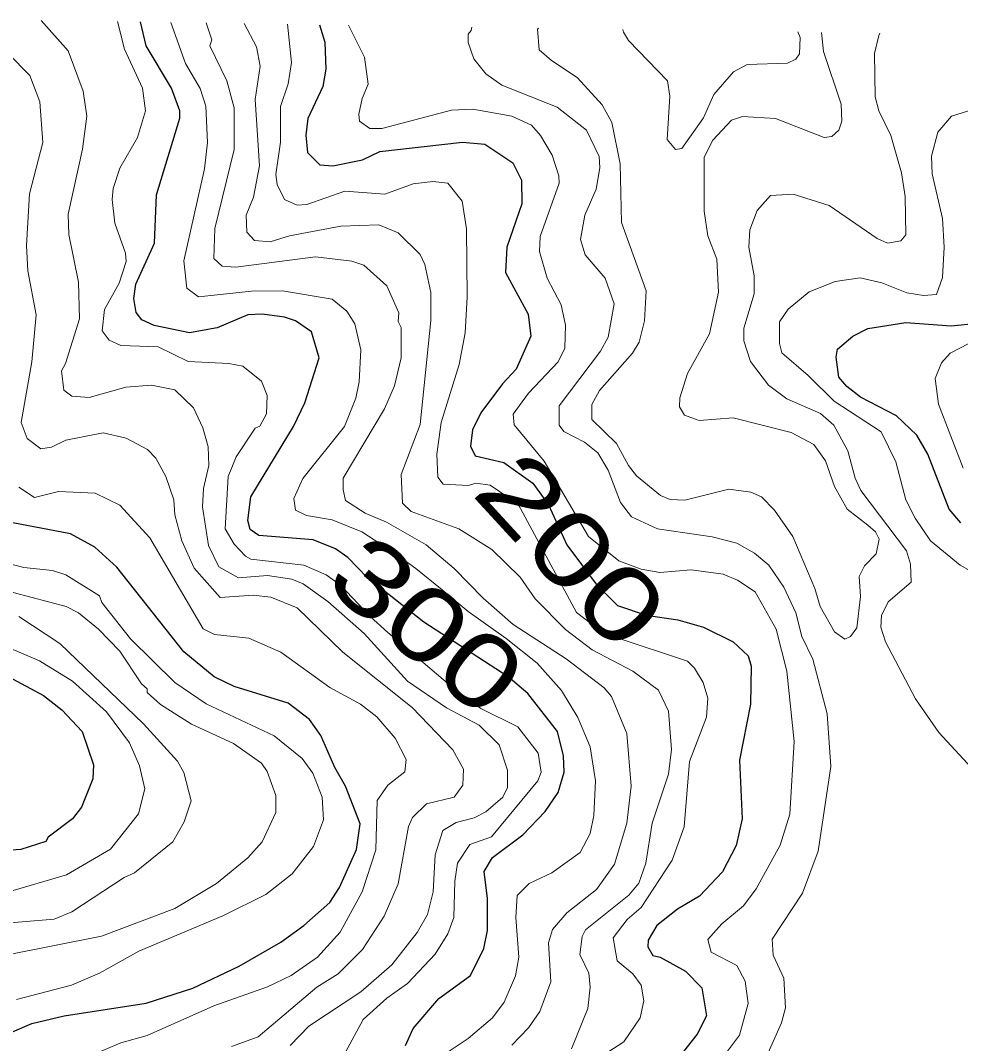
# Model space of a CAD drawing. Extents: x 673.3 to 698.5, y 6984.3 to 7012.3.
# Drawn here: x 690.902 to 691.93, y 7010.949 to 7012.068 of the extents above; entities that cross this region are included whole.
import ezdxf
from ezdxf.enums import TextEntityAlignment as Align

# ---------------------------------------------------------------- set-up
doc = ezdxf.new("R2010")
doc.units = 0
doc.header["$LTSCALE"] = 0.032
doc.layers.add('1', color=7, linetype='Continuous', lineweight=25)
doc.layers.add('2', color=7, linetype='Continuous', lineweight=13)
doc.layers.add('61', color=7, linetype='Continuous')

msp = doc.modelspace()

# ---------------------------------------------------------------- linework, layer by layer
at = {"layer": '1'}
for points in [[(691.3237, 7010.9471), (691.3319, 7010.9658), (691.3598, 7010.9985), (691.3946, 7011.0236), (691.4091, 7011.053), (691.4131, 7011.0727), (691.4132, 7011.1076), (691.4095, 7011.1374), (691.4188, 7011.1527), (691.4517, 7011.1774), (691.4763, 7011.2028), (691.4905, 7011.2237), (691.497, 7011.246), (691.4962, 7011.2637), (691.4898, 7011.2902), (691.4573, 7011.3318), (691.4357, 7011.3502), (691.3437, 7011.4097), (691.2817, 7011.4587), (691.2606, 7011.4804), (691.247, 7011.4899), (691.2226, 7011.4997), (691.163, 7011.5045), (691.1538, 7011.5112), (691.151, 7011.5209), (691.1543, 7011.5469), (691.2011, 7011.6237), (691.2135, 7011.6494), (691.2291, 7011.6986), (691.2206, 7011.7273), (691.2033, 7011.7391), (691.1911, 7011.7433), (691.1669, 7011.7464), (691.151, 7011.7457), (691.1176, 7011.7315), (691.0872, 7011.7262), (691.0486, 7011.7342), (691.0354, 7011.7401), (691.0289, 7011.7482), (691.0263, 7011.7635), (691.0287, 7011.7792), (691.0491, 7011.8239), (691.0513, 7011.877), (691.0769, 7011.9606), (691.0768, 7011.9688), (691.0678, 7011.9936), (691.0398, 7012.0399), (691.0339, 7012.0659)], [(691.2296, 7012.0629), (691.2355, 7012.0436), (691.2364, 7012.0141), (691.2331, 7011.9954), (691.2169, 7011.9604), (691.2145, 7011.9421), (691.2164, 7011.923), (691.2297, 7011.9097), (691.244, 7011.9087), (691.2766, 7011.9153), (691.2954, 7011.9241), (691.3858, 7011.9346), (691.4102, 7011.9323), (691.4408, 7011.9118), (691.4503, 7011.893), (691.4506, 7011.867), (691.4345, 7011.8198), (691.4328, 7011.7921), (691.4577, 7011.7464), (691.4604, 7011.7223), (691.4446, 7011.6863), (691.4295, 7011.6705), (691.406, 7011.6385), (691.3969, 7011.62), (691.3946, 7011.6022), (691.3996, 7011.5917), (691.4311, 7011.5844), (691.4627, 7011.5616), (691.4798, 7011.538), (691.5001, 7011.4943), (691.532, 7011.4512), (691.5553, 7011.428), (691.5867, 7011.4175), (691.6212, 7011.4123), (691.6495, 7011.4042), (691.6819, 7011.3882), (691.6983, 7011.3732), (691.7015, 7011.3617), (691.7008, 7011.3203), (691.6886, 7011.2591), (691.6917, 7011.1949), (691.685, 7011.1656), (691.6701, 7011.1371), (691.645, 7011.1104), (691.6211, 7011.096), (691.5983, 7011.0781), (691.589, 7011.0623), (691.5885, 7011.0549), (691.594, 7011.0456), (691.6021, 7011.0437), (691.6296, 7011.0284), (691.6477, 7011.0103), (691.6526, 7010.9794), (691.6424, 7010.9596), (691.6275, 7010.9405)], [(691.9306, 7011.5183), (691.918, 7011.5334), (691.8948, 7011.5936), (691.8828, 7011.6141), (691.8605, 7011.6355), (691.8209, 7011.6558), (691.806, 7011.6673), (691.7973, 7011.6775), (691.7944, 7011.6994), (691.796, 7011.7082), (691.8125, 7011.7225), (691.829, 7011.7309), (691.8705, 7011.7375), (691.9201, 7011.7337), (691.949, 7011.7368)], [(690.8937, 7010.9621), (690.9151, 7010.9713), (690.9503, 7010.9794), (691.0399, 7010.9935), (691.091, 7011.0096), (691.1416, 7011.0338), (691.1871, 7011.0602), (691.2123, 7011.0783), (691.2407, 7011.1034), (691.2513, 7011.1197), (691.2699, 7011.1613), (691.2739, 7011.1895), (691.2579, 7011.2304), (691.2461, 7011.2509), (691.2309, 7011.2861), (691.2185, 7011.3035), (691.1952, 7011.3213), (691.1363, 7011.3394), (691.1144, 7011.35), (691.0812, 7011.3774), (691.008, 7011.4699), (690.9838, 7011.4918), (690.9574, 7011.5065), (690.894, 7011.5183)], [(690.889, 7011.3506), (690.9276, 7011.3297), (690.9476, 7011.3139), (690.9701, 7011.2904), (690.9824, 7011.2538), (690.9815, 7011.2384), (690.9694, 7011.2077), (690.9593, 7011.195), (690.9328, 7011.1748), (690.9301, 7011.17), (690.9029, 7011.1614), (690.8766, 7011.1594)]]:
    msp.add_lwpolyline(points, dxfattribs=at)
at = {"layer": '2'}
for points in [[(691.1973, 7010.947), (691.218, 7010.9681), (691.2747, 7011.0056), (691.3087, 7011.0353), (691.3363, 7011.0706), (691.3477, 7011.0904), (691.3537, 7011.1152), (691.3558, 7011.1556), (691.3645, 7011.182), (691.379, 7011.191), (691.3985, 7011.196), (691.4113, 7011.2024), (691.43, 7011.2185), (691.4352, 7011.2291), (691.435, 7011.2479), (691.4261, 7011.2758), (691.404, 7011.2971), (691.3685, 7011.3161), (691.3257, 7011.3454), (691.2784, 7011.3975), (691.2387, 7011.4323), (691.2115, 7011.4516), (691.1993, 7011.4567), (691.1726, 7011.4607), (691.1408, 7011.4584), (691.1193, 7011.4704), (691.1081, 7011.4935), (691.1016, 7011.536), (691.1027, 7011.5559), (691.1086, 7011.5812), (691.1076, 7011.6013), (691.1021, 7011.6223), (691.0917, 7011.6442), (691.0713, 7011.6636), (691.0457, 7011.669), (691.0177, 7011.6668), (690.9777, 7011.6554), (690.9588, 7011.657), (690.9499, 7011.6634), (690.9474, 7011.6844), (690.9519, 7011.6924), (690.9669, 7011.7412), (690.9661, 7011.7813), (690.9554, 7011.8336), (690.9547, 7011.8556), (690.9702, 7011.9268), (690.975, 7011.9629), (690.9709, 7011.9903), (690.9545, 7012.0342), (690.925, 7012.0675)], [(691.0086, 7012.0662), (691.0164, 7012.0362), (691.0361, 7011.9936), (691.0393, 7011.9688), (691.0306, 7011.9396), (691.0111, 7011.9059), (691.004, 7011.8837), (691.0028, 7011.8718), (691.0057, 7011.846), (691.0172, 7011.8131), (691.0181, 7011.8039), (691.0103, 7011.7805), (690.9945, 7011.7515), (690.9917, 7011.7283), (690.9995, 7011.718), (691.0121, 7011.7123), (691.053, 7011.7106), (691.0858, 7011.6947), (691.1304, 7011.6927), (691.1455, 7011.6897), (691.1661, 7011.6734), (691.1721, 7011.6575), (691.1714, 7011.6377), (691.1644, 7011.624), (691.159, 7011.6217), (691.1384, 7011.5905), (691.1297, 7011.5689), (691.1265, 7011.5118), (691.1361, 7011.4952), (691.1484, 7011.4818), (691.1544, 7011.4785), (691.2125, 7011.4721), (691.2368, 7011.4617), (691.2524, 7011.4503), (691.2849, 7011.4159), (691.3042, 7011.3986), (691.3768, 7011.337), (691.4059, 7011.3154), (691.4463, 7011.2954), (691.4687, 7011.2666), (691.4717, 7011.2458), (691.4683, 7011.2365), (691.4174, 7011.1751), (691.3939, 7011.1667), (691.3804, 7011.1465), (691.3775, 7011.1268), (691.3765, 7011.0871), (691.3697, 7011.0692), (691.3559, 7011.0468), (691.3257, 7011.0148), (691.303, 7010.9988), (691.2773, 7010.9754), (691.2578, 7010.9398)], [(691.3921, 7011.4215), (691.3638, 7011.445), (691.3349, 7011.4683), (691.31, 7011.4863), (691.2758, 7011.5086), (691.2435, 7011.5218), (691.2151, 7011.5265), (691.2032, 7011.5323), (691.2015, 7011.5451), (691.2114, 7011.5667), (691.2568, 7011.6236), (691.2691, 7011.6548), (691.273, 7011.6725), (691.2747, 7011.7076), (691.2682, 7011.7359), (691.2593, 7011.7496), (691.2432, 7011.763), (691.1889, 7011.7718), (691.1552, 7011.7717), (691.0973, 7011.7653), (691.0843, 7011.775), (691.081, 7011.8046), (691.1037, 7011.9053), (691.1069, 7011.934), (691.1052, 7011.9739), (691.0989, 7011.993), (691.083, 7012.0204), (691.0671, 7012.0654)], [(691.1057, 7012.0648), (691.1116, 7012.0465), (691.1096, 7012.0398), (691.1281, 7012.0014), (691.1363, 7011.972), (691.1362, 7011.9263), (691.1151, 7011.8402), (691.1138, 7011.8072), (691.1231, 7011.7988), (691.1379, 7011.7978), (691.2253, 7011.8091), (691.2647, 7011.8044), (691.2781, 7011.8001), (691.303, 7011.7776), (691.3161, 7011.748), (691.3155, 7011.7385), (691.3188, 7011.7318), (691.3187, 7011.6986), (691.3114, 7011.668), (691.3006, 7011.6429), (691.2555, 7011.5671), (691.2552, 7011.5545), (691.2581, 7011.5428), (691.2796, 7011.529), (691.3027, 7011.5192), (691.3462, 7011.4942), (691.3768, 7011.4686), (691.4085, 7011.436), (691.4414, 7011.4071), (691.4993, 7011.3696), (691.5407, 7011.3381), (691.5488, 7011.3285), (691.5654, 7011.288), (691.5703, 7011.2304), (691.5654, 7011.1903), (691.5522, 7011.1453), (691.5325, 7011.1175), (691.4998, 7011.0921), (691.4841, 7011.0738), (691.4799, 7011.0594), (691.4824, 7011.0166), (691.4705, 7010.9844), (691.4579, 7010.9665), (691.4397, 7010.9473)], [(691.449, 7011.459), (691.4178, 7011.4891), (691.3819, 7011.5117), (691.3296, 7011.5307), (691.3203, 7011.54), (691.3188, 7011.5711), (691.3395, 7011.6257), (691.3513, 7011.7396), (691.3512, 7011.7701), (691.3448, 7011.8008), (691.3397, 7011.8117), (691.3154, 7011.8352), (691.2943, 7011.8442), (691.253, 7011.8428), (691.1968, 7011.8321), (691.1757, 7011.8256), (691.1585, 7011.8271), (691.1502, 7011.8362), (691.1494, 7011.8547), (691.1574, 7011.8744), (691.1639, 7011.9087), (691.159, 7011.9812), (691.1647, 7012.0174), (691.1607, 7012.0386), (691.1473, 7012.0641)], [(691.4985, 7010.91), (691.5624, 7010.9512), (691.5801, 7010.9773), (691.5842, 7010.996), (691.5811, 7011.0129), (691.5721, 7011.0256), (691.555, 7011.0396), (691.5506, 7011.0648), (691.5658, 7011.0848), (691.5814, 7011.0981), (691.6152, 7011.1498), (691.6282, 7011.186), (691.6339, 7011.2574), (691.6525, 7011.306), (691.6543, 7011.3269), (691.6491, 7011.3438), (691.6397, 7011.3595), (691.6319, 7011.3671), (691.5527, 7011.3933), (691.5271, 7011.4075), (691.5105, 7011.4203), (691.4466, 7011.5389), (691.4161, 7011.5596), (691.4005, 7011.5617), (691.3925, 7011.5591), (691.3647, 7011.5608), (691.359, 7011.5683), (691.3578, 7011.5933), (691.3626, 7011.6282), (691.3821, 7011.6913), (691.3887, 7011.726), (691.3911, 7011.7649), (691.3903, 7011.8396), (691.3854, 7011.8701), (691.3697, 7011.8898), (691.3534, 7011.8914), (691.3318, 7011.889), (691.3011, 7011.8777), (691.2572, 7011.8808), (691.2155, 7011.8662), (691.2051, 7011.8655), (691.1911, 7011.8719), (691.1832, 7011.8881), (691.1818, 7011.899), (691.1867, 7011.9346), (691.1869, 7011.9733), (691.1954, 7011.9984), (691.1989, 7012.0214), (691.1946, 7012.0634)], [(691.2612, 7012.0624), (691.2787, 7012.0273), (691.2828, 7011.9977), (691.276, 7011.9823), (691.2724, 7011.9651), (691.2734, 7011.9573), (691.2844, 7011.9495), (691.2978, 7011.9493), (691.3739, 7011.9696), (691.3972, 7011.9704), (691.4398, 7011.9629), (691.4613, 7011.9532), (691.4713, 7011.9419), (691.4839, 7011.9203), (691.4912, 7011.8978), (691.4914, 7011.8895), (691.4708, 7011.8314), (691.4702, 7011.8149), (691.4786, 7011.7859), (691.4939, 7011.7565), (691.4986, 7011.7346), (691.4979, 7011.7093), (691.4906, 7011.6945), (691.458, 7011.6602), (691.4412, 7011.637), (691.4424, 7011.6256), (691.4752, 7011.5859), (691.5238, 7011.5033), (691.5567, 7011.4767), (691.5812, 7011.4679), (691.6015, 7011.464), (691.6359, 7011.4672), (691.6708, 7011.4622), (691.6866, 7011.4559), (691.7057, 7011.4431), (691.729, 7011.4023), (691.7405, 7011.3564), (691.7487, 7011.2795), (691.7438, 7011.2001), (691.7333, 7011.1662), (691.707, 7011.1184), (691.6931, 7011.0997), (691.6695, 7011.0801), (691.6543, 7011.0629), (691.6578, 7011.0493), (691.686, 7011.0345), (691.695, 7011.0173), (691.6982, 7010.993), (691.6888, 7010.9584), (691.6594, 7010.919)], [(691.5338, 7011.5948), (691.5191, 7011.6064), (691.4967, 7011.6183), (691.4915, 7011.625), (691.4914, 7011.6461), (691.5366, 7011.7059), (691.545, 7011.7213), (691.5516, 7011.7579), (691.542, 7011.7859), (691.5199, 7011.8112), (691.515, 7011.8282), (691.5195, 7011.8548), (691.5321, 7011.8831), (691.5361, 7011.9063), (691.5353, 7011.9188), (691.5216, 7011.9475), (691.4892, 7011.9728), (691.4287, 7011.9969), (691.4114, 7012.009), (691.3983, 7012.0256), (691.392, 7012.0433), (691.392, 7012.0524), (691.3953, 7012.0566), (691.3961, 7012.0603)], [(691.7785, 7012.0545), (691.7806, 7012.0334), (691.7998, 7011.976), (691.8008, 7011.9574), (691.7973, 7011.9475), (691.7896, 7011.9405), (691.7814, 7011.9396), (691.7281, 7011.9605), (691.6921, 7011.9626), (691.68, 7011.9587), (691.6596, 7011.9365), (691.6501, 7011.9181), (691.65, 7011.8591), (691.6543, 7011.8321), (691.6638, 7011.8066), (691.6657, 7011.7704), (691.6559, 7011.7248), (691.632, 7011.6816), (691.6234, 7011.6551), (691.6232, 7011.6453), (691.6286, 7011.6362), (691.6447, 7011.6301), (691.6819, 7011.6333), (691.7451, 7011.6171), (691.7699, 7011.604), (691.7828, 7011.5861), (691.7928, 7011.5582), (691.8064, 7011.5334), (691.829, 7011.516), (691.8375, 7011.5086), (691.8415, 7011.5004), (691.8382, 7011.4844), (691.8254, 7011.4714), (691.8196, 7011.4597), (691.8211, 7011.4377), (691.8171, 7011.4038), (691.8102, 7011.3943), (691.8039, 7011.3914), (691.7925, 7011.3991), (691.777, 7011.4268), (691.7712, 7011.4466), (691.7469, 7011.5033), (691.7269, 7011.5321), (691.7129, 7011.5468), (691.7013, 7011.5518), (691.6771, 7011.5552), (691.6288, 7011.543), (691.6129, 7011.5438), (691.6022, 7011.5482), (691.576, 7011.5699), (691.5672, 7011.581), (691.5544, 7011.6051), (691.5272, 7011.6313), (691.5272, 7011.6476), (691.5355, 7011.6629), (691.5719, 7011.704), (691.579, 7011.7158), (691.585, 7011.7393), (691.5866, 7011.7718), (691.5598, 7011.8465), (691.5581, 7011.9108), (691.5491, 7011.9558), (691.5385, 7011.9754), (691.5113, 7012.005), (691.483, 7012.0236), (691.4696, 7012.0355), (691.4678, 7012.0581), (691.469, 7012.0592)], [(691.561, 7012.0578), (691.5618, 7012.0546), (691.5672, 7012.0455), (691.6101, 7012.0014), (691.6125, 7011.9848), (691.6095, 7011.9373), (691.6188, 7011.9265), (691.6256, 7011.9274), (691.6495, 7011.961), (691.6606, 7011.9866), (691.6821, 7012.0114), (691.6972, 7012.0194), (691.7412, 7012.0208), (691.7505, 7012.0253), (691.7543, 7012.031), (691.7551, 7012.0489), (691.7524, 7012.0549)], [(691.8423, 7012.0535), (691.841, 7012.0512), (691.8365, 7012.0314), (691.837, 7011.9839), (691.8411, 7011.9689), (691.8541, 7011.9418), (691.8658, 7011.901), (691.87, 7011.875), (691.8708, 7011.8333), (691.865, 7011.8267), (691.8505, 7011.8239), (691.8392, 7011.8292), (691.7867, 7011.8654), (691.7474, 7011.8776), (691.7227, 7011.876), (691.708, 7011.8598), (691.6999, 7011.8388), (691.6991, 7011.8197), (691.7047, 7011.7883), (691.7047, 7011.7688), (691.6934, 7011.731), (691.6934, 7011.7173), (691.7007, 7011.6947), (691.7203, 7011.6689), (691.7406, 7011.6541), (691.7772, 7011.6379), (691.7919, 7011.625), (691.8071, 7011.5972), (691.8153, 7011.5671), (691.8214, 7011.5538), (691.8714, 7011.4878), (691.8758, 7011.4731), (691.8765, 7011.4536), (691.8514, 7011.4321), (691.8441, 7011.417), (691.8432, 7011.4044), (691.8483, 7011.3885), (691.8811, 7011.3261), (691.9068, 7011.2894), (691.9426, 7011.2506)], [(691.1333, 7010.946), (691.1623, 7010.9566), (691.2266, 7011.0109), (691.25, 7011.0254), (691.2765, 7011.0521), (691.3002, 7011.0883), (691.3155, 7011.1238), (691.3269, 7011.1866), (691.3313, 7011.1962), (691.3465, 7011.2113), (691.3769, 7011.2186), (691.3861, 7011.2317), (691.3869, 7011.2493), (691.3752, 7011.2703), (691.3307, 7011.3167), (691.2549, 7011.3771), (691.205, 7011.4254), (691.1763, 7011.4371), (691.1571, 7011.4394), (691.121, 7011.4369), (691.0924, 7011.4689), (691.079, 7011.4988), (691.0712, 7011.5271), (691.0703, 7011.5437), (691.0616, 7011.5692), (691.0506, 7011.5891), (691.0416, 7011.5984), (691.018, 7011.6111), (690.9928, 7011.6169), (690.9522, 7011.6088), (690.9364, 7011.6011), (690.9248, 7011.5992), (690.9099, 7011.6106), (690.9034, 7011.6282), (690.9148, 7011.6943), (690.9196, 7011.7457), (690.9107, 7011.794), (690.9091, 7011.8216), (690.9124, 7011.8779), (690.927, 7011.9342), (690.9237, 7011.9786), (690.9129, 7012.0073), (690.889, 7012.0313)], [(691.9594, 7011.4555), (691.9299, 7011.472), (691.8977, 7011.4989), (691.881, 7011.5236), (691.8708, 7011.5437), (691.8598, 7011.5851), (691.8438, 7011.6178), (691.7924, 7011.6514), (691.7638, 7011.6794), (691.7349, 7011.7042), (691.7325, 7011.7145), (691.7325, 7011.7382), (691.7418, 7011.7519), (691.7648, 7011.7708), (691.7933, 7011.782), (691.8206, 7011.7863), (691.8445, 7011.7808), (691.8718, 7011.7699), (691.8898, 7011.767), (691.9043, 7011.7681), (691.9107, 7011.7864), (691.9124, 7011.8196), (691.9108, 7011.851), (691.8994, 7011.8998), (691.8986, 7011.9193), (691.9056, 7011.9453), (691.9204, 7011.9629), (691.9496, 7011.972)], [(691.9492, 7011.7196), (691.919, 7011.7037), (691.9098, 7011.6933), (691.9028, 7011.6763), (691.9062, 7011.6482), (691.9333, 7011.5783)], [(691.7143, 7010.926), (691.7348, 7010.972), (691.7389, 7010.9881), (691.7372, 7011.0206), (691.7257, 7011.0459), (691.7243, 7011.0632), (691.7575, 7011.1135), (691.7748, 7011.1596), (691.7885, 7011.252), (691.7845, 7011.3095), (691.769, 7011.3695), (691.7568, 7011.3942), (691.7502, 7011.4202), (691.7371, 7011.4479), (691.7209, 7011.4723), (691.7053, 7011.4853), (691.6858, 7011.496), (691.6589, 7011.5031), (691.5989, 7011.5119), (691.5707, 7011.5248), (691.5585, 7011.5406), (691.5453, 7011.5758), (691.5338, 7011.5948)], [(691.1145, 7011.3965), (691.1023, 7011.4025), (691.0438, 7011.502), (691.0111, 7011.5378), (690.9841, 7011.551), (690.9441, 7011.5526), (690.9178, 7011.5462), (690.9008, 7011.5573)], [(690.8792, 7011.4766), (690.9063, 7011.4697), (690.9376, 7011.4663), (690.9522, 7011.4614), (690.9888, 7011.4386), (690.9914, 7011.4314), (691.0227, 7011.3917), (691.0713, 7011.3439), (691.1056, 7011.3204), (691.1799, 7011.2857), (691.2107, 7011.2609), (691.2222, 7011.2447), (691.2323, 7011.2185), (691.2339, 7011.1937), (691.2228, 7011.1645)], [(691.505, 7010.9434), (691.5229, 7010.9877), (691.5255, 7011.0109), (691.5239, 7011.0263), (691.5142, 7011.0465), (691.5166, 7011.0662), (691.5205, 7011.0736), (691.5679, 7011.1114), (691.5786, 7011.1247), (691.5862, 7011.1464), (691.5931, 7011.1903), (691.611, 7011.2435), (691.6144, 7011.2705), (691.611, 7011.3124), (691.6003, 7011.3354), (691.5722, 7011.3563), (691.5278, 7011.3794), (691.4986, 7011.4018), (691.4653, 7011.4354), (691.449, 7011.459)], [(690.8865, 7011.046), (690.9911, 7011.0665), (691.0714, 7011.0968), (691.1167, 7011.1243), (691.1511, 7011.1522), (691.1668, 7011.1697), (691.1818, 7011.2017), (691.1818, 7011.2204), (691.1724, 7011.2467), (691.1661, 7011.2558), (691.1353, 7011.2771), (691.0896, 7011.2983), (691.0558, 7011.3197), (691.0412, 7011.3328), (691.0409, 7011.3368), (691.0347, 7011.3425), (691.0112, 7011.3781), (690.9878, 7011.4023), (690.9658, 7011.4201), (690.9525, 7011.4271), (690.8946, 7011.4421)], [(691.3419, 7010.9214), (691.392, 7010.9547), (691.4186, 7010.9775), (691.4315, 7010.9943), (691.4438, 7011.0232), (691.4475, 7011.0435), (691.4442, 7011.0871), (691.4458, 7011.111), (691.4587, 7011.1241), (691.4835, 7011.1359), (691.5145, 7011.1581), (691.5254, 7011.1787), (691.5296, 7011.1984), (691.5312, 7011.2365), (691.5255, 7011.2734), (691.5119, 7011.3057), (691.494, 7011.335), (691.4674, 7011.3649), (691.4335, 7011.3921), (691.3921, 7011.4215)], [(690.8604, 7011.0788), (690.9394, 7011.0853), (690.9585, 7011.0932), (691.0158, 7011.1308), (691.0271, 7011.1358), (691.0693, 7011.1699), (691.0814, 7011.1914), (691.0891, 7011.2144), (691.081, 7011.2454), (691.0742, 7011.258), (691.037, 7011.2986), (690.9455, 7011.3865), (690.9007, 7011.416)], [(690.9607, 7010.928), (691.0123, 7010.9499), (691.0412, 7010.9579), (691.1141, 7010.9903), (691.1727, 7011.0114), (691.1985, 7011.0235), (691.2273, 7011.0435), (691.2521, 7011.0709), (691.2762, 7011.1152), (691.291, 7011.161), (691.2926, 7011.215), (691.3041, 7011.2318), (691.3227, 7011.2461), (691.3242, 7011.2598), (691.3123, 7011.2829), (691.2923, 7011.3063), (691.2745, 7011.3202), (691.2408, 7011.3384), (691.1873, 7011.3772), (691.1523, 7011.3923), (691.1145, 7011.3965)], [(690.8884, 7011.1146), (690.9528, 7011.1335), (691.0009, 7011.1617), (691.0317, 7011.2004), (691.0385, 7011.2277), (691.0326, 7011.2529), (691.0216, 7011.278), (690.9967, 7011.3119), (690.9593, 7011.3452), (690.9232, 7011.3677), (690.869, 7011.3904)], [(691.2228, 7011.1645), (691.1996, 7011.1347), (691.1708, 7011.1123), (691.1239, 7011.0887), (691.032, 7011.0502), (690.9888, 7011.026), (690.9584, 7011.0132), (690.898, 7010.9975)]]:
    msp.add_lwpolyline(points, dxfattribs=at)

# ---------------------------------------------------------------- texts
at = {"layer": '61'}
for s, rotation, width, p in [('200', 312.58, 1.35, (691.4758, 7011.4617)), ('300', 319.821, 1.3, (691.3214, 7011.3761))]:
    msp.add_text(s, height=0.08, rotation=rotation, dxfattribs=dict(at, width=width)).set_placement(p, align=Align.CENTER)

doc.saveas('drawing.dxf')
